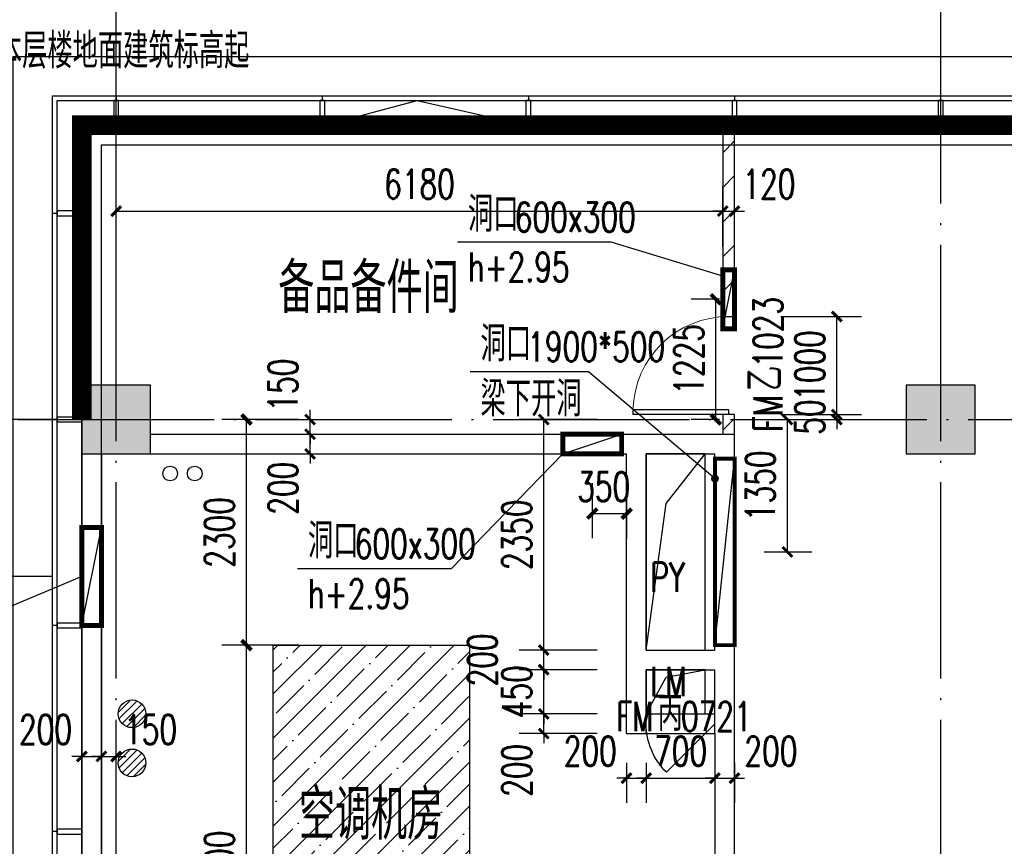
# Model space of a CAD drawing. Extents: x 797781 to 1255204, y 21234 to 1024248.
# Tile 596 of 656: x 895525 to 905556, y 680131 to 688556. Entities that reach past the tile are written whole.
import ezdxf

# ---------------------------------------------------------------- set-up
doc = ezdxf.new("R2010")
doc.units = 0
doc.header["$LTSCALE"] = 1000
doc.header["$MEASUREMENT"] = 0
doc.linetypes.add('230303生产综合楼-平面图_t8$0$DOTE', pattern=[2.42, 2, -0.2, 0.02, -0.2])
doc.linetypes.add('__DASH', pattern=[0.35, 0.25, -0.1])
for name, color, linetype in [('230303生产综合楼-平面图_t8$0$3T_WOOD', 21, 'Continuous'), ('230303生产综合楼-平面图_t8$0$COLUMN', 40, 'Continuous'), ('230303生产综合楼-平面图_t8$0$CURTWALL', 4, 'Continuous'), ('230303生产综合楼-平面图_t8$0$DIM_LEAD', 3, 'Continuous'), ('230303生产综合楼-平面图_t8$0$DOOR_FIRE', 4, 'Continuous'), ('230303生产综合楼-平面图_t8$0$DOOR_FIRE_TEXT', 7, 'Continuous'), ('230303生产综合楼-平面图_t8$0$DOTE', 1, '230303生产综合楼-平面图_t8$0$DOTE'), ('230303生产综合楼-平面图_t8$0$H-楼板留洞', 6, 'Continuous'), ('230303生产综合楼-平面图_t8$0$PUB_DIM', 3, 'Continuous'), ('230303生产综合楼-平面图_t8$0$PUB_HATCH', 8, 'Continuous'), ('230303生产综合楼-平面图_t8$0$PUB_TEXT', 7, 'Continuous'), ('230303生产综合楼-平面图_t8$0$VPIPE-雨水', 4, 'Continuous'), ('230303生产综合楼-平面图_t8$0$WALL', 40, 'Continuous'), ('230303生产综合楼-平面图_t8$0$WALL-MOVE', 6, 'Continuous'), ('230303生产综合楼-平面图_t8$0$WINDOW_TEXT', 7, 'Continuous'), ('230303生产综合楼-平面图_t8$0$条件', 7, 'Continuous'), ('230303生产综合楼-平面图_t8$0$板洞', 6, 'Continuous'), ('230303生产综合楼-平面图_t8$0$看线', 115, 'Continuous'), ('A-暖通提建筑洞口', 1, 'Continuous'), ('DIM_LEAD', 3, 'Continuous'), ('DIM_SYMB', 3, 'Continuous'), ('DUCT-新风设备标注', 3, 'Continuous'), ('EQUIP_地漏', 7, 'Continuous'), ('PUB_DIM', 3, 'Continuous'), ('PUB_HATCH', 8, 'Continuous'), ('PUB_TEXT', 7, 'Continuous'), ('WINDOW', 4, 'Continuous')]:
    doc.layers.add(name, color=color, linetype=linetype)
doc.styles.add('230303生产综合楼-平面图_t8$0$_TCH_DIM', font='SIMPLEX', dxfattribs={"bigfont": 'GBCBIG'})
doc.styles.add('230303生产综合楼-平面图_T8$0$_TCH_DIM_T3', font='SIMPLEX', dxfattribs={"width": 0.705882, "bigfont": 'GBCBIG'})
doc.styles.add('230303生产综合楼-平面图_t8$0$_TCH_WINDOW', font='SIMPLEX', dxfattribs={"height": 3.5, "bigfont": 'GBCBIG'})
doc.styles.add('_TCH_DIM', font='SIMPLEX', dxfattribs={"bigfont": 'GBCBIG'})
doc.styles.add('_TCH_DIM_T3', font='SIMPLEX', dxfattribs={"width": 0.705882, "bigfont": 'GBCBIG'})
doc.dimstyles.new('230303生产综合楼-平面图_T8$0$_TCH_ARCH&&100', dxfattribs={"dimtxt": 297.5, "dimasz": 100, "dimexe": 250, "dimexo": 300, "dimgap": 126.25, "dimtad": 1, "dimdec": 0, "dimzin": 0, "dimdsep": 46, "dimtxsty": '230303生产综合楼-平面图_T8$0$_TCH_DIM_T3', "dimblk": '230303生产综合楼-平面图_t8$0$_ArchTick', "dimcen": 0.09, "dimclrt": 7, "dimazin": 2, "dimtfac": 1, "dimtdec": 0, "dimtix": 1, "dimtmove": 2, "dimatfit": 3, "dimfxl": 1, "dimtolj": 1, "dimtzin": 0, "dimarcsym": 0})
doc.dimstyles.new('_TCH_ARCH&&100', dxfattribs={"dimtxt": 297.5, "dimasz": 100, "dimexe": 250, "dimexo": 300, "dimgap": 126.25, "dimtad": 1, "dimdec": 0, "dimzin": 0, "dimdsep": 46, "dimtxsty": '_TCH_DIM_T3', "dimblk": 'ARCHTICK', "dimcen": 0.09, "dimclrt": 7, "dimazin": 2, "dimtfac": 1, "dimtdec": 0, "dimtix": 1, "dimtmove": 2, "dimatfit": 3, "dimfxl": 1, "dimtolj": 1, "dimtzin": 0, "dimarcsym": 0})
pattern_1 = [(45, (0, 179.5), (-176.776766, 176.776766), [])]

# ---------------------------------------------------------------- blocks, each defined once
blk = doc.blocks.new('AQ9-10')
at = {"color": 6, "linetype": '__DASH', "ltscale": 4, "const_width": 200}
blk.add_lwpolyline([(1020716, 683000), (1014066, 683000), (1014066, 680000)], dxfattribs=at)
at = {"color": 2, "linetype": '230303生产综合楼-平面图_t8$0$DOTE', "ltscale": 2, "const_width": 200}
blk.add_lwpolyline([(1020716, 683000), (1081601, 683005), (1102574, 680825)], dxfattribs=at)
at = {"layer": 'DIM_SYMB'}
blk.add_lwpolyline([(1012943, 684018, 0, 0, 0), (1015359, 684018, 0, 0, 0), (1015359, 683302, 80, 0, 0), (1015359, 683002, 0, 0, 0)], format="xyseb", dxfattribs=at)
at = {"layer": 'PUB_TEXT', "style": '_TCH_DIM'}
blk.add_text('从本层楼地面建筑标高起', height=357.45, dxfattribs=at).set_placement((1012943, 683578))
blk = doc.blocks.new('_ArchTick')
at = {"color": 0, "linetype": 'ByBlock', "const_width": 0.4}
blk.add_lwpolyline([(-0.5, -0.5), (0.5, 0.5)], dxfattribs=at)
blk = doc.blocks.new('*D6591')
at = {"layer": 'Defpoints', "color": 0, "transparency": 16777216}
for p in [(656845, 577280), (657759, 577280), (657759, 575679)]:
    blk.add_point(p, dxfattribs=at)
at = {"layer": 'PUB_DIM', "color": 0, "lineweight": -2, "transparency": 16777216}
for p, q in [((657459, 577280), (656595, 577280)), ((656845, 575679), (656845, 577280)), ((657459, 575679), (656595, 575679))]:
    blk.add_line(p, q, dxfattribs=at)
at = {"layer": 'PUB_DIM', "color": 0, "lineweight": -2, "transparency": 16777216, "xscale": 100, "yscale": 100, "zscale": 100}
for p, rotation in [((656845, 577280), 90), ((656845, 575679), 270)]:
    blk.add_blockref('_ArchTick', p, dxfattribs=dict(at, rotation=rotation))
at = {"layer": 'PUB_DIM', "color": 7, "transparency": 16777216, "insert": (656570, 576480), "char_height": 297.5, "attachment_point": 5, "rotation": 90, "style": '_TCH_DIM_T3'}
blk.add_mtext('\\A1;1600', dxfattribs=at)
blk = doc.blocks.new('*D6598')
at = {"layer": 'Defpoints', "color": 0, "transparency": 16777216}
for p in [(662959, 576930), (663309, 576930), (663309, 576320)]:
    blk.add_point(p, dxfattribs=at)
at = {"layer": 'PUB_DIM', "color": 0, "lineweight": -2, "transparency": 16777216}
for p, q in [((662959, 576630), (662959, 576070)), ((663309, 576630), (663309, 576070)), ((662959, 576320), (663309, 576320))]:
    blk.add_line(p, q, dxfattribs=at)
at = {"layer": 'PUB_DIM', "color": 0, "lineweight": -2, "transparency": 16777216, "xscale": 100, "yscale": 100, "zscale": 100, "rotation": 180}
blk.add_blockref('_ArchTick', (662959, 576320), dxfattribs=at)
at = {"layer": 'PUB_DIM', "color": 0, "lineweight": -2, "transparency": 16777216, "xscale": 100, "yscale": 100, "zscale": 100}
blk.add_blockref('_ArchTick', (663309, 576320), dxfattribs=at)
at = {"layer": 'PUB_DIM', "color": 7, "transparency": 16777216, "insert": (663076, 576595), "char_height": 297.5, "attachment_point": 5, "style": '_TCH_DIM_T3'}
blk.add_mtext('\\A1;350', dxfattribs=at)
blk = doc.blocks.new('*D6599')
at = {"layer": 'Defpoints', "color": 0, "transparency": 16777216}
for p in [(664218, 578505), (664556, 578505), (664556, 577280)]:
    blk.add_point(p, dxfattribs=at)
at = {"layer": 'PUB_DIM', "color": 0, "lineweight": -2, "transparency": 16777216}
for p, q in [((664256, 578505), (663968, 578505)), ((664218, 577280), (664218, 578505)), ((664256, 577280), (663968, 577280))]:
    blk.add_line(p, q, dxfattribs=at)
at = {"layer": 'PUB_DIM', "color": 0, "lineweight": -2, "transparency": 16777216, "xscale": 100, "yscale": 100, "zscale": 100}
for p, rotation in [((664218, 578505), 90), ((664218, 577280), 270)]:
    blk.add_blockref('_ArchTick', p, dxfattribs=dict(at, rotation=rotation))
at = {"layer": 'PUB_DIM', "color": 7, "transparency": 16777216, "insert": (663943, 577892), "char_height": 297.5, "attachment_point": 5, "rotation": 90, "style": '_TCH_DIM_T3'}
blk.add_mtext('\\A1;1225', dxfattribs=at)
blk = doc.blocks.new('$TwtSys$00000141')
for p, q in [((-94.2, 7.7), (-10.1, 91.8)), ((-94.2, 7.7), (-10.1, 91.8)), ((-87.2, -35.1), (35.1, 87.2)), ((-87.2, -35.1), (35.1, 87.2)), ((-66.5, -66.5), (66.5, 66.5)), ((-66.5, -66.5), (66.5, 66.5)), ((-32.4, -87.1), (87.6, 32.9)), ((-32.4, -87.1), (87.6, 32.9)), ((11.4, -92.3), (92.3, -11.4)), ((11.4, -92.3), (92.3, -11.4))]:
    blk.add_line(p, q)
blk.add_circle((0, 0), 94)
blk.add_circle((0, 0), 94)
blk = doc.blocks.new('9FDL')
at = {"layer": 'EQUIP_地漏', "xscale": 1.5, "yscale": 1.5, "zscale": 1.5, "rotation": 180.0000000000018}
for p in [(1111736, 498477), (1111736, 497977)]:
    blk.add_blockref('$TwtSys$00000141', p, dxfattribs=at)
blk = doc.blocks.new('230303生产综合楼-平面图_t8$0$_ArchTick')
at = {"color": 0, "linetype": 'ByBlock', "const_width": 0.3}
blk.add_lwpolyline([(-0.5, -0.5), (0.5, 0.5)], dxfattribs=at)
blk = doc.blocks.new('*D6479')
at = {"layer": '230303生产综合楼-平面图_t8$0$PUB_DIM', "color": 0, "lineweight": -2, "transparency": 16777216}
for p, q in [((1033211, 487302), (1033699, 487302)), ((1033449, 485952), (1033449, 487302)), ((1033211, 485952), (1033699, 485952))]:
    blk.add_line(p, q, dxfattribs=at)
at = {"layer": 'Defpoints', "color": 0, "transparency": 16777216}
for p in [(1032911, 487302), (1033449, 487302), (1032911, 485952)]:
    blk.add_point(p, dxfattribs=at)
at = {"layer": '230303生产综合楼-平面图_t8$0$PUB_DIM', "color": 0, "lineweight": -2, "transparency": 16777216, "xscale": 100, "yscale": 100, "zscale": 100}
for p, rotation in [((1033449, 487302), 90), ((1033449, 485952), 270)]:
    blk.add_blockref('230303生产综合楼-平面图_t8$0$_ArchTick', p, dxfattribs=dict(at, rotation=rotation))
at = {"layer": '230303生产综合楼-平面图_t8$0$PUB_DIM', "color": 7, "transparency": 16777216, "insert": (1033174, 486627), "char_height": 297.5, "attachment_point": 5, "rotation": 90, "style": '230303生产综合楼-平面图_T8$0$_TCH_DIM_T3'}
blk.add_mtext('\\A1;1350', dxfattribs=at)
blk = doc.blocks.new('230303生产综合楼-平面图_t8$0$9-XHS')
at = {"layer": '230303生产综合楼-平面图_t8$0$VPIPE-雨水'}
for centre in [(1038237.9, 477116.1), (1038487.9, 477116.1)]:
    blk.add_circle(centre, 75, dxfattribs=at)
blk = doc.blocks.new('230303生产综合楼-平面图_t8$0$6WLGJ')
at = {"layer": '230303生产综合楼-平面图_t8$0$3T_WOOD'}
for points in [[(1013516, 389787), (1013566, 389787), (1013566, 390037), (1013516, 390037)], [(1015616, 389787), (1015666, 389787), (1015666, 390037), (1015616, 390037)], [(1017716, 389787), (1017766, 389787), (1017766, 390037), (1017716, 390037)], [(1019816, 389787), (1019866, 389787), (1019866, 390037), (1019816, 390037)], [(1021916, 389787), (1021966, 389787), (1021966, 390037), (1021916, 390037)], [(1012941, 388912), (1012941, 388862), (1013191, 388862), (1013191, 388912)], [(1012941, 386812), (1012941, 386762), (1013191, 386762), (1013191, 386812)], [(1012941, 384712), (1012941, 384662), (1013191, 384662), (1013191, 384712)], [(1012941, 382612), (1012941, 382562), (1013191, 382562), (1013191, 382612)]]:
    blk.add_lwpolyline(points, close=True, dxfattribs=at)
for points in [[(1013541, 390087), (1013541, 390037)], [(1013541, 390087), (1013541, 390037)], [(1015641, 390087), (1015641, 390037)], [(1017741, 390087), (1017741, 390037)], [(1019841, 390087), (1019841, 390037)], [(1021941, 390087), (1021941, 390037)], [(1021941, 390087), (1021941, 390037)], [(1012941, 388887), (1012891, 388887)], [(1012941, 386787), (1012891, 386787)], [(1012941, 386787), (1012891, 386787)], [(1012941, 384687), (1012891, 384687)], [(1012941, 384687), (1012891, 384687)], [(1012941, 382587), (1012891, 382587)], [(1012941, 382587), (1012891, 382587)]]:
    blk.add_lwpolyline(points, dxfattribs=at)
blk = doc.blocks.new('$DorLib2D$00000114')
at = {"color": 0}
blk.add_line((0.5, 0), (-0.207, 0.707), dxfattribs=at)
blk.add_arc((0.5, 0), 1, 135, 180, dxfattribs=at)
blk = doc.blocks.new('*D2980')
at = {"layer": 'Defpoints', "color": 0, "transparency": 16777216}
for p in [(897835, 682181), (898667, 682181), (898667, 677681)]:
    blk.add_point(p, dxfattribs=at)
at = {"layer": 'PUB_DIM', "color": 0, "lineweight": -2, "transparency": 16777216}
for p, q in [((898367, 682181), (897585, 682181)), ((897835, 677681), (897835, 682181)), ((898367, 677681), (897585, 677681))]:
    blk.add_line(p, q, dxfattribs=at)
at = {"layer": 'PUB_DIM', "color": 0, "lineweight": -2, "transparency": 16777216, "xscale": 100, "yscale": 100, "zscale": 100}
for p, rotation in [((897835, 682181), 90), ((897835, 677681), 270)]:
    blk.add_blockref('_ArchTick', p, dxfattribs=dict(at, rotation=rotation))
at = {"layer": 'PUB_DIM', "color": 7, "transparency": 16777216, "insert": (897560, 679931), "char_height": 297.5, "attachment_point": 5, "rotation": 90, "style": '_TCH_DIM_T3'}
blk.add_mtext('\\A1;4500', dxfattribs=at)
blk = doc.blocks.new('*D2981')
at = {"layer": 'Defpoints', "color": 0, "transparency": 16777216}
for p in [(897835, 684481), (898667, 684481), (898667, 682181)]:
    blk.add_point(p, dxfattribs=at)
at = {"layer": 'PUB_DIM', "color": 0, "lineweight": -2, "transparency": 16777216}
for p, q in [((898367, 684481), (897585, 684481)), ((897835, 682181), (897835, 684481)), ((898367, 682181), (897585, 682181))]:
    blk.add_line(p, q, dxfattribs=at)
at = {"layer": 'PUB_DIM', "color": 0, "lineweight": -2, "transparency": 16777216, "xscale": 100, "yscale": 100, "zscale": 100}
for p, rotation in [((897835, 684481), 90), ((897835, 682181), 270)]:
    blk.add_blockref('_ArchTick', p, dxfattribs=dict(at, rotation=rotation))
at = {"layer": 'PUB_DIM', "color": 7, "transparency": 16777216, "insert": (897560, 683331), "char_height": 297.5, "attachment_point": 5, "rotation": 90, "style": '_TCH_DIM_T3'}
blk.add_mtext('\\A1;2300', dxfattribs=at)
blk = doc.blocks.new('*D4892')
at = {"layer": '230303生产综合楼-平面图_t8$0$PUB_DIM', "color": 0, "lineweight": -2, "transparency": 16777216}
for p, q in [((896508, 686243), (896508, 686855)), ((902688, 686243), (902688, 686855)), ((896508, 686605), (902688, 686605))]:
    blk.add_line(p, q, dxfattribs=at)
at = {"layer": 'Defpoints', "color": 0, "transparency": 16777216}
for p in [(902688, 686605), (896508, 685943), (902688, 685943)]:
    blk.add_point(p, dxfattribs=at)
at = {"layer": '230303生产综合楼-平面图_t8$0$PUB_DIM', "color": 0, "lineweight": -2, "transparency": 16777216, "xscale": 100, "yscale": 100, "zscale": 100, "rotation": 180}
blk.add_blockref('230303生产综合楼-平面图_t8$0$_ArchTick', (896508, 686605), dxfattribs=at)
at = {"layer": '230303生产综合楼-平面图_t8$0$PUB_DIM', "color": 0, "lineweight": -2, "transparency": 16777216, "xscale": 100, "yscale": 100, "zscale": 100}
blk.add_blockref('230303生产综合楼-平面图_t8$0$_ArchTick', (902688, 686605), dxfattribs=at)
at = {"layer": '230303生产综合楼-平面图_t8$0$PUB_DIM', "color": 7, "transparency": 16777216, "insert": (899598, 686880), "char_height": 297.5, "attachment_point": 5, "style": '230303生产综合楼-平面图_T8$0$_TCH_DIM_T3'}
blk.add_mtext('\\A1;6180', dxfattribs=at)
blk = doc.blocks.new('*D4893')
at = {"layer": '230303生产综合楼-平面图_t8$0$PUB_DIM', "color": 0, "lineweight": -2, "transparency": 16777216}
for p, q in [((902688, 686243), (902688, 686855)), ((902808, 686243), (902808, 686855)), ((902688, 686605), (902588, 686605)), ((902688, 686605), (902808, 686605)), ((902808, 686605), (902908, 686605))]:
    blk.add_line(p, q, dxfattribs=at)
at = {"layer": 'Defpoints', "color": 0, "transparency": 16777216}
for p in [(902808, 686605), (902688, 685943), (902808, 685943)]:
    blk.add_point(p, dxfattribs=at)
at = {"layer": '230303生产综合楼-平面图_t8$0$PUB_DIM', "color": 0, "lineweight": -2, "transparency": 16777216, "xscale": 100, "yscale": 100, "zscale": 100}
blk.add_blockref('230303生产综合楼-平面图_t8$0$_ArchTick', (902688, 686605), dxfattribs=at)
at = {"layer": '230303生产综合楼-平面图_t8$0$PUB_DIM', "color": 0, "lineweight": -2, "transparency": 16777216, "xscale": 100, "yscale": 100, "zscale": 100, "rotation": 180}
blk.add_blockref('230303生产综合楼-平面图_t8$0$_ArchTick', (902808, 686605), dxfattribs=at)
at = {"layer": '230303生产综合楼-平面图_t8$0$PUB_DIM', "color": 7, "transparency": 16777216, "insert": (903158, 686880), "char_height": 297.5, "attachment_point": 5, "style": '230303生产综合楼-平面图_T8$0$_TCH_DIM_T3'}
blk.add_mtext('\\A1;120', dxfattribs=at)
blk = doc.blocks.new('*D4894')
at = {"layer": '230303生产综合楼-平面图_t8$0$PUB_DIM', "color": 0, "lineweight": -2, "transparency": 16777216}
for p, q in [((896158, 681047), (896058, 681047)), ((896158, 681047), (896358, 681047)), ((896358, 681047), (896458, 681047)), ((896158, 680747), (896158, 680797)), ((896358, 680747), (896358, 680797))]:
    blk.add_line(p, q, dxfattribs=at)
at = {"layer": 'Defpoints', "color": 0, "transparency": 16777216}
for p in [(896158, 681047), (896358, 681047), (896358, 681047)]:
    blk.add_point(p, dxfattribs=at)
at = {"layer": '230303生产综合楼-平面图_t8$0$PUB_DIM', "color": 0, "lineweight": -2, "transparency": 16777216, "xscale": 100, "yscale": 100, "zscale": 100}
blk.add_blockref('230303生产综合楼-平面图_t8$0$_ArchTick', (896158, 681047), dxfattribs=at)
at = {"layer": '230303生产综合楼-平面图_t8$0$PUB_DIM', "color": 0, "lineweight": -2, "transparency": 16777216, "xscale": 100, "yscale": 100, "zscale": 100, "rotation": 180}
blk.add_blockref('230303生产综合楼-平面图_t8$0$_ArchTick', (896358, 681047), dxfattribs=at)
at = {"layer": '230303生产综合楼-平面图_t8$0$PUB_DIM', "color": 7, "transparency": 16777216, "insert": (895788, 681322), "char_height": 297.5, "attachment_point": 5, "style": '230303生产综合楼-平面图_T8$0$_TCH_DIM_T3'}
blk.add_mtext('\\A1;200', dxfattribs=at)
blk = doc.blocks.new('*D4895')
at = {"layer": '230303生产综合楼-平面图_t8$0$PUB_DIM', "color": 0, "lineweight": -2, "transparency": 16777216}
for p, q in [((896358, 681047), (896258, 681047)), ((896358, 681047), (896508, 681047)), ((896508, 681047), (896608, 681047)), ((896358, 680747), (896358, 680797)), ((896508, 680747), (896508, 680797))]:
    blk.add_line(p, q, dxfattribs=at)
at = {"layer": 'Defpoints', "color": 0, "transparency": 16777216}
for p in [(896358, 681047), (896508, 681047), (896508, 681047)]:
    blk.add_point(p, dxfattribs=at)
at = {"layer": '230303生产综合楼-平面图_t8$0$PUB_DIM', "color": 0, "lineweight": -2, "transparency": 16777216, "xscale": 100, "yscale": 100, "zscale": 100}
blk.add_blockref('230303生产综合楼-平面图_t8$0$_ArchTick', (896358, 681047), dxfattribs=at)
at = {"layer": '230303生产综合楼-平面图_t8$0$PUB_DIM', "color": 0, "lineweight": -2, "transparency": 16777216, "xscale": 100, "yscale": 100, "zscale": 100, "rotation": 180}
blk.add_blockref('230303生产综合楼-平面图_t8$0$_ArchTick', (896508, 681047), dxfattribs=at)
at = {"layer": '230303生产综合楼-平面图_t8$0$PUB_DIM', "color": 7, "transparency": 16777216, "insert": (896858, 681322), "char_height": 297.5, "attachment_point": 5, "style": '230303生产综合楼-平面图_T8$0$_TCH_DIM_T3'}
blk.add_mtext('\\A1;150', dxfattribs=at)
blk = doc.blocks.new('*D4925')
at = {"layer": '230303生产综合楼-平面图_t8$0$PUB_DIM', "color": 0, "lineweight": -2, "transparency": 16777216}
for p, q in [((898483, 684331), (898483, 684431)), ((898483, 684131), (898483, 684331)), ((898494, 684331), (898733, 684331)), ((898483, 684131), (898483, 684031)), ((898494, 684131), (898733, 684131))]:
    blk.add_line(p, q, dxfattribs=at)
at = {"layer": 'Defpoints', "color": 0, "transparency": 16777216}
for p in [(898194, 684331), (898483, 684331), (898194, 684131)]:
    blk.add_point(p, dxfattribs=at)
at = {"layer": '230303生产综合楼-平面图_t8$0$PUB_DIM', "color": 0, "lineweight": -2, "transparency": 16777216, "xscale": 100, "yscale": 100, "zscale": 100}
for p, rotation in [((898483, 684331), 270), ((898483, 684131), 90)]:
    blk.add_blockref('230303生产综合楼-平面图_t8$0$_ArchTick', p, dxfattribs=dict(at, rotation=rotation))
at = {"layer": '230303生产综合楼-平面图_t8$0$PUB_DIM', "color": 7, "transparency": 16777216, "insert": (898208, 683781), "char_height": 297.5, "attachment_point": 5, "rotation": 90, "style": '230303生产综合楼-平面图_T8$0$_TCH_DIM_T3'}
blk.add_mtext('\\A1;200', dxfattribs=at)
blk = doc.blocks.new('*D4926')
at = {"layer": '230303生产综合楼-平面图_t8$0$PUB_DIM', "color": 0, "lineweight": -2, "transparency": 16777216}
for p, q in [((898483, 684481), (898483, 684581)), ((898483, 684331), (898483, 684481)), ((898494, 684481), (898733, 684481)), ((898483, 684331), (898483, 684231)), ((898494, 684331), (898733, 684331))]:
    blk.add_line(p, q, dxfattribs=at)
at = {"layer": 'Defpoints', "color": 0, "transparency": 16777216}
for p in [(898194, 684481), (898483, 684481), (898194, 684331)]:
    blk.add_point(p, dxfattribs=at)
at = {"layer": '230303生产综合楼-平面图_t8$0$PUB_DIM', "color": 0, "lineweight": -2, "transparency": 16777216, "xscale": 100, "yscale": 100, "zscale": 100}
for p, rotation in [((898483, 684481), 270), ((898483, 684331), 90)]:
    blk.add_blockref('230303生产综合楼-平面图_t8$0$_ArchTick', p, dxfattribs=dict(at, rotation=rotation))
at = {"layer": '230303生产综合楼-平面图_t8$0$PUB_DIM', "color": 7, "transparency": 16777216, "insert": (898208, 684831), "char_height": 297.5, "attachment_point": 5, "rotation": 90, "style": '230303生产综合楼-平面图_T8$0$_TCH_DIM_T3'}
blk.add_mtext('\\A1;150', dxfattribs=at)
blk = doc.blocks.new('*D4927')
at = {"layer": '230303生产综合楼-平面图_t8$0$PUB_DIM', "color": 0, "lineweight": -2, "transparency": 16777216}
for p, q in [((900864, 681481), (900864, 681581)), ((901408, 681481), (900614, 681481)), ((900864, 681281), (900864, 681481)), ((901408, 681281), (900614, 681281)), ((900864, 681281), (900864, 681181))]:
    blk.add_line(p, q, dxfattribs=at)
at = {"layer": 'Defpoints', "color": 0, "transparency": 16777216}
for p in [(900864, 681481), (901708, 681481), (901708, 681281)]:
    blk.add_point(p, dxfattribs=at)
at = {"layer": '230303生产综合楼-平面图_t8$0$PUB_DIM', "color": 0, "lineweight": -2, "transparency": 16777216, "xscale": 100, "yscale": 100, "zscale": 100}
for p, rotation in [((900864, 681481), 270), ((900864, 681281), 90)]:
    blk.add_blockref('230303生产综合楼-平面图_t8$0$_ArchTick', p, dxfattribs=dict(at, rotation=rotation))
at = {"layer": '230303生产综合楼-平面图_t8$0$PUB_DIM', "color": 7, "transparency": 16777216, "insert": (900589, 680906), "char_height": 297.5, "attachment_point": 5, "rotation": 90, "style": '230303生产综合楼-平面图_T8$0$_TCH_DIM_T3'}
blk.add_mtext('\\A1;200', dxfattribs=at)
blk = doc.blocks.new('*D4928')
at = {"layer": '230303生产综合楼-平面图_t8$0$PUB_DIM', "color": 0, "lineweight": -2, "transparency": 16777216}
for p, q in [((900864, 681931), (900864, 682031)), ((901408, 681931), (900614, 681931)), ((900864, 681481), (900864, 681931)), ((901408, 681481), (900614, 681481)), ((900864, 681481), (900864, 681381))]:
    blk.add_line(p, q, dxfattribs=at)
at = {"layer": 'Defpoints', "color": 0, "transparency": 16777216}
for p in [(900864, 681931), (901708, 681931), (901708, 681481)]:
    blk.add_point(p, dxfattribs=at)
at = {"layer": '230303生产综合楼-平面图_t8$0$PUB_DIM', "color": 0, "lineweight": -2, "transparency": 16777216, "xscale": 100, "yscale": 100, "zscale": 100}
for p, rotation in [((900864, 681931), 270), ((900864, 681481), 90)]:
    blk.add_blockref('230303生产综合楼-平面图_t8$0$_ArchTick', p, dxfattribs=dict(at, rotation=rotation))
at = {"layer": '230303生产综合楼-平面图_t8$0$PUB_DIM', "color": 7, "transparency": 16777216, "insert": (900589, 681706), "char_height": 297.5, "attachment_point": 5, "rotation": 90, "style": '230303生产综合楼-平面图_T8$0$_TCH_DIM_T3'}
blk.add_mtext('\\A1;450', dxfattribs=at)
blk = doc.blocks.new('*D4929')
at = {"layer": '230303生产综合楼-平面图_t8$0$PUB_DIM', "color": 0, "lineweight": -2, "transparency": 16777216}
for p, q in [((900864, 682131), (900864, 682231)), ((901408, 682131), (900614, 682131)), ((900864, 681931), (900864, 682131)), ((901408, 681931), (900614, 681931)), ((900864, 681931), (900864, 681831))]:
    blk.add_line(p, q, dxfattribs=at)
at = {"layer": 'Defpoints', "color": 0, "transparency": 16777216}
for p in [(900864, 682131), (901708, 682131), (901708, 681931)]:
    blk.add_point(p, dxfattribs=at)
at = {"layer": '230303生产综合楼-平面图_t8$0$PUB_DIM', "color": 0, "lineweight": -2, "transparency": 16777216, "xscale": 100, "yscale": 100, "zscale": 100}
for p, rotation in [((900864, 682131), 270), ((900864, 681931), 90)]:
    blk.add_blockref('230303生产综合楼-平面图_t8$0$_ArchTick', p, dxfattribs=dict(at, rotation=rotation))
at = {"layer": '230303生产综合楼-平面图_t8$0$PUB_DIM', "color": 7, "transparency": 16777216, "insert": (900239, 682031), "char_height": 297.5, "attachment_point": 5, "rotation": 90, "style": '230303生产综合楼-平面图_T8$0$_TCH_DIM_T3'}
blk.add_mtext('\\A1;200', dxfattribs=at)
blk = doc.blocks.new('*D4930')
at = {"layer": '230303生产综合楼-平面图_t8$0$PUB_DIM', "color": 0, "lineweight": -2, "transparency": 16777216}
for p, q in [((901408, 684481), (900614, 684481)), ((900864, 682131), (900864, 684481)), ((901408, 682131), (900614, 682131))]:
    blk.add_line(p, q, dxfattribs=at)
at = {"layer": 'Defpoints', "color": 0, "transparency": 16777216}
for p in [(900864, 684481), (901708, 684481), (901708, 682131)]:
    blk.add_point(p, dxfattribs=at)
at = {"layer": '230303生产综合楼-平面图_t8$0$PUB_DIM', "color": 0, "lineweight": -2, "transparency": 16777216, "xscale": 100, "yscale": 100, "zscale": 100}
for p, rotation in [((900864, 684481), 90), ((900864, 682131), 270)]:
    blk.add_blockref('230303生产综合楼-平面图_t8$0$_ArchTick', p, dxfattribs=dict(at, rotation=rotation))
at = {"layer": '230303生产综合楼-平面图_t8$0$PUB_DIM', "color": 7, "transparency": 16777216, "insert": (900589, 683306), "char_height": 297.5, "attachment_point": 5, "rotation": 90, "style": '230303生产综合楼-平面图_T8$0$_TCH_DIM_T3'}
blk.add_mtext('\\A1;2350', dxfattribs=at)
blk = doc.blocks.new('*D4931')
at = {"layer": '230303生产综合楼-平面图_t8$0$PUB_DIM', "color": 0, "lineweight": -2, "transparency": 16777216}
for p, q in [((901708, 680981), (901708, 680576)), ((901908, 680981), (901908, 680576)), ((901708, 680826), (901608, 680826)), ((901708, 680826), (901908, 680826)), ((901908, 680826), (902008, 680826))]:
    blk.add_line(p, q, dxfattribs=at)
at = {"layer": 'Defpoints', "color": 0, "transparency": 16777216}
for p in [(901708, 681281), (901908, 681281), (901908, 680826)]:
    blk.add_point(p, dxfattribs=at)
at = {"layer": '230303生产综合楼-平面图_t8$0$PUB_DIM', "color": 0, "lineweight": -2, "transparency": 16777216, "xscale": 100, "yscale": 100, "zscale": 100}
blk.add_blockref('230303生产综合楼-平面图_t8$0$_ArchTick', (901708, 680826), dxfattribs=at)
at = {"layer": '230303生产综合楼-平面图_t8$0$PUB_DIM', "color": 0, "lineweight": -2, "transparency": 16777216, "xscale": 100, "yscale": 100, "zscale": 100, "rotation": 180}
blk.add_blockref('230303生产综合楼-平面图_t8$0$_ArchTick', (901908, 680826), dxfattribs=at)
at = {"layer": '230303生产综合楼-平面图_t8$0$PUB_DIM', "color": 7, "transparency": 16777216, "insert": (901338, 681101), "char_height": 297.5, "attachment_point": 5, "style": '230303生产综合楼-平面图_T8$0$_TCH_DIM_T3'}
blk.add_mtext('\\A1;200', dxfattribs=at)
blk = doc.blocks.new('*D4932')
at = {"layer": '230303生产综合楼-平面图_t8$0$PUB_DIM', "color": 0, "lineweight": -2, "transparency": 16777216}
for p, q in [((901908, 680981), (901908, 680576)), ((902608, 680981), (902608, 680576)), ((901908, 680826), (901808, 680826)), ((901908, 680826), (902608, 680826)), ((902608, 680826), (902708, 680826))]:
    blk.add_line(p, q, dxfattribs=at)
at = {"layer": 'Defpoints', "color": 0, "transparency": 16777216}
for p in [(901908, 681281), (902608, 681281), (902608, 680826)]:
    blk.add_point(p, dxfattribs=at)
at = {"layer": '230303生产综合楼-平面图_t8$0$PUB_DIM', "color": 0, "lineweight": -2, "transparency": 16777216, "xscale": 100, "yscale": 100, "zscale": 100}
blk.add_blockref('230303生产综合楼-平面图_t8$0$_ArchTick', (901908, 680826), dxfattribs=at)
at = {"layer": '230303生产综合楼-平面图_t8$0$PUB_DIM', "color": 0, "lineweight": -2, "transparency": 16777216, "xscale": 100, "yscale": 100, "zscale": 100, "rotation": 180}
blk.add_blockref('230303生产综合楼-平面图_t8$0$_ArchTick', (902608, 680826), dxfattribs=at)
at = {"layer": '230303生产综合楼-平面图_t8$0$PUB_DIM', "color": 7, "transparency": 16777216, "insert": (902258, 681101), "char_height": 297.5, "attachment_point": 5, "style": '230303生产综合楼-平面图_T8$0$_TCH_DIM_T3'}
blk.add_mtext('\\A1;700', dxfattribs=at)
blk = doc.blocks.new('*D4933')
at = {"layer": '230303生产综合楼-平面图_t8$0$PUB_DIM', "color": 0, "lineweight": -2, "transparency": 16777216}
for p, q in [((902608, 680981), (902608, 680576)), ((902808, 680981), (902808, 680576)), ((902608, 680826), (902508, 680826)), ((902608, 680826), (902808, 680826)), ((902808, 680826), (902908, 680826))]:
    blk.add_line(p, q, dxfattribs=at)
at = {"layer": 'Defpoints', "color": 0, "transparency": 16777216}
for p in [(902608, 681281), (902808, 681281), (902808, 680826)]:
    blk.add_point(p, dxfattribs=at)
at = {"layer": '230303生产综合楼-平面图_t8$0$PUB_DIM', "color": 0, "lineweight": -2, "transparency": 16777216, "xscale": 100, "yscale": 100, "zscale": 100}
blk.add_blockref('230303生产综合楼-平面图_t8$0$_ArchTick', (902608, 680826), dxfattribs=at)
at = {"layer": '230303生产综合楼-平面图_t8$0$PUB_DIM', "color": 0, "lineweight": -2, "transparency": 16777216, "xscale": 100, "yscale": 100, "zscale": 100, "rotation": 180}
blk.add_blockref('230303生产综合楼-平面图_t8$0$_ArchTick', (902808, 680826), dxfattribs=at)
at = {"layer": '230303生产综合楼-平面图_t8$0$PUB_DIM', "color": 7, "transparency": 16777216, "insert": (903178, 681101), "char_height": 297.5, "attachment_point": 5, "style": '230303生产综合楼-平面图_T8$0$_TCH_DIM_T3'}
blk.add_mtext('\\A1;200', dxfattribs=at)
blk = doc.blocks.new('*D4934')
at = {"layer": '230303生产综合楼-平面图_t8$0$PUB_DIM', "color": 0, "lineweight": -2, "transparency": 16777216}
for p, q in [((903850, 684531), (903850, 684631)), ((903281, 684531), (904100, 684531)), ((903850, 684481), (903850, 684531)), ((903281, 684481), (904100, 684481)), ((903850, 684481), (903850, 684381))]:
    blk.add_line(p, q, dxfattribs=at)
at = {"layer": 'Defpoints', "color": 0, "transparency": 16777216}
for p in [(902981, 684531), (903850, 684531), (902981, 684481)]:
    blk.add_point(p, dxfattribs=at)
at = {"layer": '230303生产综合楼-平面图_t8$0$PUB_DIM', "color": 0, "lineweight": -2, "transparency": 16777216, "xscale": 100, "yscale": 100, "zscale": 100}
for p, rotation in [((903850, 684531), 270), ((903850, 684481), 90)]:
    blk.add_blockref('230303生产综合楼-平面图_t8$0$_ArchTick', p, dxfattribs=dict(at, rotation=rotation))
at = {"layer": '230303生产综合楼-平面图_t8$0$PUB_DIM', "color": 7, "transparency": 16777216, "insert": (903575, 684506), "char_height": 297.5, "attachment_point": 5, "rotation": 90, "style": '230303生产综合楼-平面图_T8$0$_TCH_DIM_T3'}
blk.add_mtext('\\A1;50', dxfattribs=at)
blk = doc.blocks.new('*D4935')
at = {"layer": '230303生产综合楼-平面图_t8$0$PUB_DIM', "color": 0, "lineweight": -2, "transparency": 16777216}
for p, q in [((903281, 685531), (904100, 685531)), ((903850, 684531), (903850, 685531)), ((903281, 684531), (904100, 684531))]:
    blk.add_line(p, q, dxfattribs=at)
at = {"layer": 'Defpoints', "color": 0, "transparency": 16777216}
for p in [(902981, 685531), (903850, 685531), (902981, 684531)]:
    blk.add_point(p, dxfattribs=at)
at = {"layer": '230303生产综合楼-平面图_t8$0$PUB_DIM', "color": 0, "lineweight": -2, "transparency": 16777216, "xscale": 100, "yscale": 100, "zscale": 100}
for p, rotation in [((903850, 685531), 90), ((903850, 684531), 270)]:
    blk.add_blockref('230303生产综合楼-平面图_t8$0$_ArchTick', p, dxfattribs=dict(at, rotation=rotation))
at = {"layer": '230303生产综合楼-平面图_t8$0$PUB_DIM', "color": 7, "transparency": 16777216, "insert": (903575, 685031), "char_height": 297.5, "attachment_point": 5, "rotation": 90, "style": '230303生产综合楼-平面图_T8$0$_TCH_DIM_T3'}
blk.add_mtext('\\A1;1000', dxfattribs=at)
blk = doc.blocks.new('_FZH')
blk.add_lwpolyline([(-0.5, -0.5), (0.5, -0.5), (0.5, 0.5), (-0.5, 0.5)], close=True)
at = {"layer": 'PUB_HATCH'}
blk.add_solid([(-0.5, -0.5), (0.5, -0.5), (-0.5, 0.5), (0.5, 0.5)], dxfattribs=at)
blk = doc.blocks.new('230303生产综合楼-平面图_t8$0$$DorLib2D$00000001')
for p, q in [((0.45, 0.975), (0.5, 0.975)), ((0.45, 0), (0.45, 0.975)), ((0.5, 0), (0.5, 0.975)), ((0.5, 0), (0.45, 0))]:
    blk.add_line(p, q)
at = {"lineweight": 13}
blk.add_arc((0.475, 0), 0.975, 91.4693, 180, dxfattribs=at)
blk = doc.blocks.new('6-9FND69')
at = {"layer": 'A-暖通提建筑洞口', "const_width": 50}
for points in [[(664409, 578804.7), (664409, 578204.7), (664289, 578204.7), (664289, 578804.7)], [(663259, 576929.7), (662659, 576929.7), (662659, 577129.7), (663259, 577129.7)]]:
    blk.add_lwpolyline(points, close=True, dxfattribs=at)
at = {"layer": 'A-暖通提建筑洞口'}
for points in [[(664289, 578204.7), (664409, 578804.7)], [(662659, 576929.7), (663259, 577129.7)], [(657759, 575179.7), (657959, 576179.5)]]:
    blk.add_lwpolyline(points, dxfattribs=at)
at = {"layer": 'A-暖通提建筑洞口', "const_width": 50, "elevation": 2600}
blk.add_lwpolyline([(657759, 576179.5), (657959, 576179.5), (657959, 575179.5), (657759, 575179.5)], close=True, dxfattribs=at)
at = {"layer": 'DIM_LEAD'}
for p, q in [((663151.2, 579088), (661587.8, 579088)), ((664289, 578741.9), (663151.2, 579088)), ((662659, 576929.7), (661521.2, 575759.1)), ((661521.2, 575759.1), (659957.8, 575759.1)), ((657759, 575679.5), (656039.7, 574958.2))]:
    blk.add_line(p, q, dxfattribs=at)
at = {"layer": 'PUB_TEXT', "style": '_TCH_DIM'}
for p in [(661692.8, 579193), (660062.8, 575864.1)]:
    blk.add_text('洞口', height=357.45, dxfattribs=at).set_placement(p)
at = {"layer": 'PUB_TEXT', "style": '_TCH_DIM', "width": 0.705882}
for s, p in [('600x300', (662169.3, 579193)), ('h+2.95', (661692.8, 578685.5)), ('600x300', (660539.4, 575864.1)), ('h+2.95', (660062.8, 575356.6))]:
    blk.add_text(s, height=297.5, dxfattribs=at).set_placement(p)
at = {"layer": 'PUB_DIM'}
for p1, p2, distance, picture, middle in [((664555.7, 577279.7), (664555.7, 578504.7), 337.6, '*D6599', (663943, 577892.2)), ((657759, 575679.5), (657759, 577279.7), 913.7, '*D6591', (656570.3, 576479.6))]:
    dim = blk.add_aligned_dim(p1=p1, p2=p2, distance=distance, dimstyle='_TCH_ARCH&&100', dxfattribs=at)
    dim.commit()
    dim.dimension.update_dxf_attribs({"geometry": picture, "text_midpoint": middle})
dim = blk.add_linear_dim(base=(663309, 576320.4), p1=(662959, 576929.7), p2=(663309, 576929.7), angle=360, dimstyle='_TCH_ARCH&&100', dxfattribs=at)
dim.commit()
dim.dimension.update_dxf_attribs({"geometry": '*D6598', "text_midpoint": (663075.9, 576595.4), "dimtype": 161})
blk = doc.blocks.new('230303生产综合楼-平面图_t8$0$9F-ND')
at = {"layer": '230303生产综合楼-平面图_t8$0$DIM_LEAD'}
for p, q in [((1031422.7, 487789.4), (1030217.4, 487789.4)), ((1032710.8, 486699.1), (1031422.7, 487789.4))]:
    blk.add_line(p, q, dxfattribs=at)
at = {"layer": '230303生产综合楼-平面图_t8$0$DIM_LEAD', "const_width": 40}
blk.add_lwpolyline([(1032726, 486686.2, 1), (1032695.5, 486712, 1)], format="xyb", close=True, dxfattribs=at)
at = {"layer": '230303生产综合楼-平面图_t8$0$条件', "color": 1, "const_width": 40}
blk.add_lwpolyline([(1032710.8, 485002), (1032710.8, 486902), (1032910.8, 486902), (1032910.8, 485002)], close=True, dxfattribs=at)
at = {"layer": '230303生产综合楼-平面图_t8$0$条件', "color": 1}
blk.add_lwpolyline([(1032710.8, 485002), (1032910.8, 486902)], dxfattribs=at)
at = {"layer": '230303生产综合楼-平面图_t8$0$PUB_TEXT', "style": '230303生产综合楼-平面图_t8$0$_TCH_DIM'}
for s, p in [('洞口', (1030322.4, 487894.4)), ('梁下开洞', (1030322.4, 487334.4))]:
    blk.add_text(s, height=357.45, dxfattribs=at).set_placement(p)
at = {"layer": '230303生产综合楼-平面图_t8$0$PUB_TEXT', "style": '230303生产综合楼-平面图_t8$0$_TCH_DIM', "width": 0.705882}
blk.add_text('1900*500', height=297.5, dxfattribs=at).set_placement((1030799, 487894.4))
at = {"layer": '230303生产综合楼-平面图_t8$0$PUB_DIM'}
dim = blk.add_aligned_dim(p1=(1032910.8, 485952), p2=(1032910.8, 487302), distance=-537.9, dimstyle='230303生产综合楼-平面图_T8$0$_TCH_ARCH&&100', dxfattribs=at)
dim.commit()
dim.dimension.update_dxf_attribs({"geometry": '*D6479', "text_midpoint": (1033173.7, 486627)})

msp = doc.modelspace()

# ---------------------------------------------------------------- hatches: boundary and pattern name
at = {"layer": '230303生产综合楼-平面图_t8$0$PUB_HATCH'}
h = msp.add_hatch(dxfattribs=at)
h.set_pattern_fill('普通砖', color=256, scale=100, style=0)
h.set_pattern_definition(pattern_1)
h.paths.add_polyline_path([(902688, 687481.1), (902688, 685531.1), (902808, 685531.1), (902808, 687481.1)])
h = msp.add_hatch(dxfattribs=at)
h.set_pattern_fill('普通砖', color=256, scale=100, style=0)
h.set_pattern_definition(pattern_1)
h.paths.add_polyline_path([(902808, 684331.1), (902808, 684531.1), (902688, 684531.1), (902688, 684331.1)])
at = {"layer": 'PUB_HATCH'}
h = msp.add_hatch(dxfattribs=at)
h.set_pattern_fill('ANSI35', color=256, scale=100)
h.set_pattern_definition([(45, (0, 0), (-224.5064, 224.5064), []), (45, (224.5, 0), (-224.5064, 224.5064), [396.875, -79.375, 0, -79.375])])
h.paths.add_polyline_path([(898108, 682181.2), (900108, 682181.2), (900108, 677681.2), (898108, 677681.2)])

# ---------------------------------------------------------------- linework, layer by layer
at = {"layer": '230303生产综合楼-平面图_t8$0$CURTWALL'}
for points in [[(895858, 687781.1), (963708, 687781.1), (989558, 685101.2), (989558, 664381.1), (895858, 664381.1)], [(895908, 687731.1), (963705.4, 687731.1), (989508, 685056.1), (989508, 664431.1), (895908, 664431.1)], [(896158, 687481.1), (963692.5, 687481.1), (989258, 684830.7), (989258, 664681.1), (896158, 664681.1)]]:
    msp.add_lwpolyline(points, close=True, dxfattribs=at)
msp.add_lwpolyline([(898633, 687481.1), (899574.8, 687731.1), (900683, 687481.1)], dxfattribs=at)
at = {"layer": '230303生产综合楼-平面图_t8$0$DOTE'}
for p, q in [((896508, 662481.1), (896508, 690481.1)), ((904908, 662481.1), (904908, 690481.1)), ((895508, 684481.1), (989908, 684481.1))]:
    msp.add_line(p, q, dxfattribs=at)
at = {"layer": '230303生产综合楼-平面图_t8$0$H-楼板留洞'}
for points in [[(902508, 684131.1), (901908, 684131.1), (901908, 682131.1), (902508, 682131.1)], [(902508, 681931.1), (901908, 681931.1), (901908, 681481.1), (902508, 681481.1)]]:
    msp.add_lwpolyline(points, close=True, dxfattribs=at)
at = {"layer": '230303生产综合楼-平面图_t8$0$PUB_HATCH', "color": 8}
msp.add_lwpolyline([(896358, 673981.1), (896358, 687281.1), (963682.2, 687281.1), (989058, 684650.4), (989058, 673981.1)], dxfattribs=at)
at = {"layer": '230303生产综合楼-平面图_t8$0$WALL'}
for p, q in [((896858, 684331.1), (901808, 684331.1)), ((901808, 684331.1), (902808, 684331.1)), ((902808, 682031.1), (902808, 684331.1)), ((896158, 684131.1), (896158, 676431.1)), ((896358, 684131.1), (896358, 676431.1)), ((896858, 684131.1), (901708, 684131.1)), ((901708, 682031.1), (901708, 684131.1)), ((901908, 684131.1), (902608, 684131.1)), ((901908, 682131.1), (901908, 684131.1)), ((902608, 682131.1), (902608, 684131.1)), ((901908, 682131.1), (902608, 682131.1)), ((901708, 681281.1), (901708, 682031.1)), ((902808, 681381.1), (902808, 682031.1)), ((901908, 681931.1), (902608, 681931.1)), ((901908, 681481.1), (901908, 681931.1)), ((902608, 681481.1), (902608, 681931.1)), ((901908, 681281.1), (901908, 681481.1)), ((902608, 681281.1), (902608, 681481.1)), ((902808, 679331.1), (902808, 681381.1)), ((901708, 681281.1), (901908, 681281.1)), ((902608, 681281.1), (902608, 679331.1))]:
    msp.add_line(p, q, dxfattribs=at)
at = {"layer": '230303生产综合楼-平面图_t8$0$WALL-MOVE'}
for p, q in [((902688, 687481.1), (902688, 685531.1)), ((902808, 687481.1), (902688, 687481.1)), ((902808, 685531.1), (902808, 687481.1)), ((902688, 685531.1), (902808, 685531.1)), ((902808, 684531.1), (902688, 684531.1)), ((902688, 684531.1), (902688, 684331.1)), ((902808, 684331.1), (902808, 684531.1)), ((902688, 684331.1), (902808, 684331.1))]:
    msp.add_line(p, q, dxfattribs=at)
at = {"layer": '230303生产综合楼-平面图_t8$0$板洞'}
for points in [[(901908, 682131.1), (902112.7, 683625.2), (902508, 684131.1)], [(901908, 681481.1), (902112.7, 681856.2), (902508, 681931.1)]]:
    msp.add_lwpolyline(points, dxfattribs=at)
at = {"layer": '230303生产综合楼-平面图_t8$0$看线'}
msp.add_lwpolyline([(895458, 688181.1), (964094.7, 688181.1), (989958, 685461.4), (989958, 663981.1), (895458, 663981.1)], close=True, dxfattribs=at)
at = {"layer": 'DUCT-新风设备标注'}
msp.add_lwpolyline([(898108, 682181.2), (900108, 682181.2), (900108, 677681.2), (898108, 677681.2)], close=True, dxfattribs=at)
at = {"layer": 'WINDOW'}
for p, q in [((901908, 681481.1), (902608, 681481.1)), ((901908, 681281.1), (902608, 681281.1))]:
    msp.add_line(p, q, dxfattribs=at)

# ---------------------------------------------------------------- block references
for name, p in [('AQ9-10', (-117908.2, 4481.2)), ('230303生产综合楼-平面图_t8$0$6WLGJ', (-117033.3, 297694.3)), ('6-9FND69', (238399, 107201.5)), ('230303生产综合楼-平面图_t8$0$9F-ND', (-130102.8, 197179.1)), ('230303生产综合楼-平面图_t8$0$9-XHS', (-141179.9, 206814.7)), ('9FDL', (-215066.6, 183004.6))]:
    msp.add_blockref(name, p)
at = {"layer": '230303生产综合楼-平面图_t8$0$COLUMN', "xscale": 700, "yscale": 700, "zscale": 700}
for p in [(896508, 684481.1), (904908, 684481.1)]:
    msp.add_blockref('_FZH', p, dxfattribs=at)
at = {"layer": '230303生产综合楼-平面图_t8$0$DOOR_FIRE', "xscale": -1000, "yscale": 1000, "zscale": 120, "rotation": 89.99999997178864}
msp.add_blockref('230303生产综合楼-平面图_t8$0$$DorLib2D$00000001', (902748, 685031.1), dxfattribs=at)
at = {"layer": 'WINDOW', "xscale": 700, "yscale": -700, "zscale": 700}
msp.add_blockref('$DorLib2D$00000114', (902258, 681381.1), dxfattribs=at)

# ---------------------------------------------------------------- texts
at = {"layer": '230303生产综合楼-平面图_t8$0$DOOR_FIRE_TEXT', "style": '230303生产综合楼-平面图_t8$0$_TCH_WINDOW', "width": 0.705882}
for s, p in [('1023', (903298, 685010.3)), ('FM', (903298, 684352))]:
    msp.add_text(s, height=297.5, rotation=90, dxfattribs=at).set_placement(p)
at = {"layer": '230303生产综合楼-平面图_t8$0$DOOR_FIRE_TEXT', "style": '230303生产综合楼-平面图_t8$0$_TCH_WINDOW'}
msp.add_text('乙', height=357.4, rotation=90, dxfattribs=at).set_placement((903298, 684772))
at = {"layer": '230303生产综合楼-平面图_t8$0$PUB_TEXT', "style": '230303生产综合楼-平面图_t8$0$_TCH_DIM'}
for s, p in [('备品备件间', (898159.6, 685565.3)), ('空调机房', (898369.3, 680198.3))]:
    msp.add_text(s, height=510.64, dxfattribs=at).set_placement(p)
at = {"layer": '230303生产综合楼-平面图_t8$0$PUB_TEXT', "style": '230303生产综合楼-平面图_t8$0$_TCH_DIM', "width": 0.705882}
for s, p in [('PY', (901951, 682726.3)), ('LM', (901951, 681662.1))]:
    msp.add_text(s, height=297.5, dxfattribs=at).set_placement(p)
at = {"layer": '230303生产综合楼-平面图_t8$0$WINDOW_TEXT', "style": '230303生产综合楼-平面图_t8$0$_TCH_WINDOW'}
msp.add_text('丙', height=357.4, dxfattribs=at).set_placement((902023.9, 681306.1))
at = {"layer": '230303生产综合楼-平面图_t8$0$WINDOW_TEXT', "style": '230303生产综合楼-平面图_t8$0$_TCH_WINDOW', "width": 0.705882}
for s, p in [('FM', (901603.9, 681306.1)), ('0721', (902262.2, 681306.1))]:
    msp.add_text(s, height=297.5, dxfattribs=at).set_placement(p)

# ---------------------------------------------------------------- dimensions: what is measured, and where the dimension line sits
at = {"layer": '230303生产综合楼-平面图_t8$0$PUB_DIM'}
for p1, p2, distance, picture, middle in [((896508, 685943.4), (902688, 685943.4), 661.5, '*D4892', (899598, 686879.9)), ((902980.7, 684531.1), (902980.7, 685531.1), -869.2, '*D4935', (903574.9, 685031.1)), ((902980.7, 684481.1), (902980.7, 684531.1), -869.2, '*D4934', (903574.9, 684506.1)), ((901708, 682131.1), (901708, 684481.1), 844.2, '*D4930', (900588.8, 683306.1)), ((901708, 681481.1), (901708, 681931.1), 844.2, '*D4928', (900588.8, 681706.1)), ((901908, 681281.1), (902608, 681281.1), -454.7, '*D4932', (902258, 681101.4))]:
    dim = msp.add_aligned_dim(p1=p1, p2=p2, distance=distance, dimstyle='230303生产综合楼-平面图_T8$0$_TCH_ARCH&&100', dxfattribs=at)
    dim.commit()
    dim.dimension.update_dxf_attribs({"geometry": picture, "text_midpoint": middle})
for base, p1, p2, angle, picture, middle in [((902808, 686604.9), (902688, 685943.4), (902808, 685943.4), 360, '*D4893', (903158, 686879.9)), ((898482.8, 684481.1), (898194.3, 684331.1), (898194.3, 684481.1), 90, '*D4926', (898207.8, 684831.1)), ((898482.8, 684331.1), (898194.3, 684131.1), (898194.3, 684331.1), 90, '*D4925', (898207.8, 683781.1)), ((900863.8, 682131.1), (901708, 681931.1), (901708, 682131.1), 90, '*D4929', (900238.8, 682031.1)), ((896358, 681046.6), (896158, 681046.6), (896358, 681046.6), 0, '*D4894', (895788, 681321.6)), ((896508, 681046.6), (896358, 681046.6), (896508, 681046.6), 0, '*D4895', (896858, 681321.6)), ((900863.8, 681481.1), (901708, 681281.1), (901708, 681481.1), 90, '*D4927', (900588.8, 680906.1)), ((901908, 680826.4), (901708, 681281.1), (901908, 681281.1), 0, '*D4931', (901338, 681101.4)), ((902808, 680826.4), (902608, 681281.1), (902808, 681281.1), 0, '*D4933', (903178, 681101.4))]:
    dim = msp.add_linear_dim(base=base, p1=p1, p2=p2, angle=angle, dimstyle='230303生产综合楼-平面图_T8$0$_TCH_ARCH&&100', dxfattribs=at)
    dim.commit()
    dim.dimension.update_dxf_attribs({"geometry": picture, "text_midpoint": middle, "dimtype": 161})
at = {"layer": 'PUB_DIM'}
for p1, p2, picture, middle in [((898666.8, 682181.2), (898666.8, 684481.1), '*D2981', (897559.7, 683331.2)), ((898666.8, 677681.2), (898666.8, 682181.2), '*D2980', (897559.7, 679931.2))]:
    dim = msp.add_aligned_dim(p1=p1, p2=p2, distance=832.1, dimstyle='_TCH_ARCH&&100', dxfattribs=at)
    dim.commit()
    dim.dimension.update_dxf_attribs({"geometry": picture, "text_midpoint": middle})

doc.saveas('drawing.dxf')
